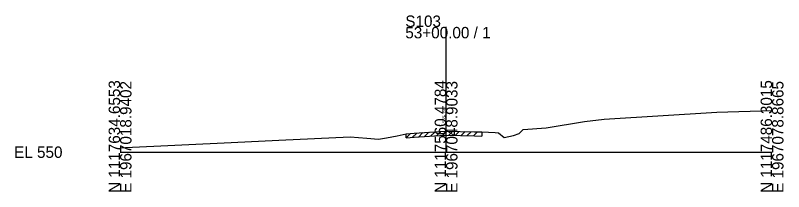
# Model space of a CAD drawing. Extents: x -26 to 163, y -10 to 24018.
# Drawn here: x -25.7 to 162.8, y 2490.3 to 2533.6 of the extents above; entities that cross this region are included whole.
import ezdxf

# ---------------------------------------------------------------- set-up
doc = ezdxf.new("R2010")
doc.units = 0
for name, color, linetype in [('RD_GPK_XS_Cell', 7, 'Continuous'), ('RD_XS_ExGround', 7, 'Continuous'), ('RD_XS_ExPaveRet', 7, 'Continuous'), ('RD_XS_TX_Elev_EX', 7, 'Continuous')]:
    doc.layers.add(name, color=color, linetype=linetype)

msp = doc.modelspace()

# ---------------------------------------------------------------- linework, layer by layer
at = {"layer": 'RD_GPK_XS_Cell'}
for p, q in [((80, 2500), (80, 2530.77)), ((0, 2500), (80, 2500)), ((80, 2500), (160, 2500))]:
    msp.add_line(p, q, dxfattribs=at)
at = {"layer": 'RD_XS_ExGround'}
msp.add_lwpolyline([(0, 2501.04), (1.35, 2501.12), (27.23, 2502.39), (38.97, 2502.95), (56.49, 2503.78), (60.59, 2503.44), (63.45, 2503.22), (65.42, 2503.56), (68.03, 2504.01), (69.5, 2504.37), (70.21, 2504.5), (72.18, 2504.66), (79.7, 2505.2), (80, 2505.19), (86.97, 2505.01), (88.74, 2504.97), (92.04, 2504.86), (92.86, 2504.79), (94.26, 2503.62), (96.57, 2504.06), (97.94, 2504.6), (98.9, 2505.61), (104.54, 2506.01), (113.98, 2507.53), (118.76, 2508.14), (146.41, 2509.86), (160, 2510.26)], dxfattribs=at)
at = {"layer": 'RD_XS_ExPaveRet'}
for p, q in [((70.21, 2503.5), (71.3, 2504.59)), ((70.21, 2503.5), (70.21, 2504.5)), ((71.71, 2503.62), (72.79, 2504.7)), ((72.18, 2503.66), (79.7, 2504.2)), ((73.21, 2503.73), (74.29, 2504.81)), ((74.71, 2503.84), (75.79, 2504.92)), ((76.21, 2503.95), (77.29, 2505.03)), ((77.71, 2504.06), (78.79, 2505.14)), ((79.21, 2504.17), (80.23, 2505.19)), ((79.7, 2504.2), (80, 2504.19)), ((80, 2504.19), (86.97, 2504.01)), ((80.71, 2504.17), (81.69, 2505.15)), ((82.21, 2504.14), (83.19, 2505.11)), ((83.71, 2504.1), (84.69, 2505.07)), ((85.21, 2504.06), (86.19, 2505.03)), ((86.71, 2504.02), (87.69, 2505)), ((86.97, 2504.01), (88.74, 2503.97)), ((88.74, 2504.97), (88.74, 2503.97)), ((70.21, 2503.5), (72.18, 2503.66))]:
    msp.add_line(p, q, dxfattribs=at)

# ---------------------------------------------------------------- texts
at = {"layer": 'RD_GPK_XS_Cell'}
for s, p in [('S103', (70, 2530.77)), ('53+00.00 / 1', (70, 2527.97)), ('EL 550', (-26, 2498.6))]:
    msp.add_text(s, height=2.8, dxfattribs=at).set_placement(p)
for s, p in [('N 1117634.6553', (0, 2490)), ('E 1967018.9402', (2.8, 2490)), ('N 1117560.4784', (80, 2490)), ('E 1967048.9033', (82.8, 2490)), ('N 1117486.3015', (160, 2490)), ('E 1967078.8665', (162.8, 2490))]:
    msp.add_text(s, height=2.8, rotation=90, dxfattribs=at).set_placement(p)
at = {"layer": 'RD_XS_TX_Elev_EX'}
msp.add_text('555.19', height=0.8, rotation=90, dxfattribs=at).set_placement((79.9, 2507.19))

doc.saveas('drawing.dxf')
